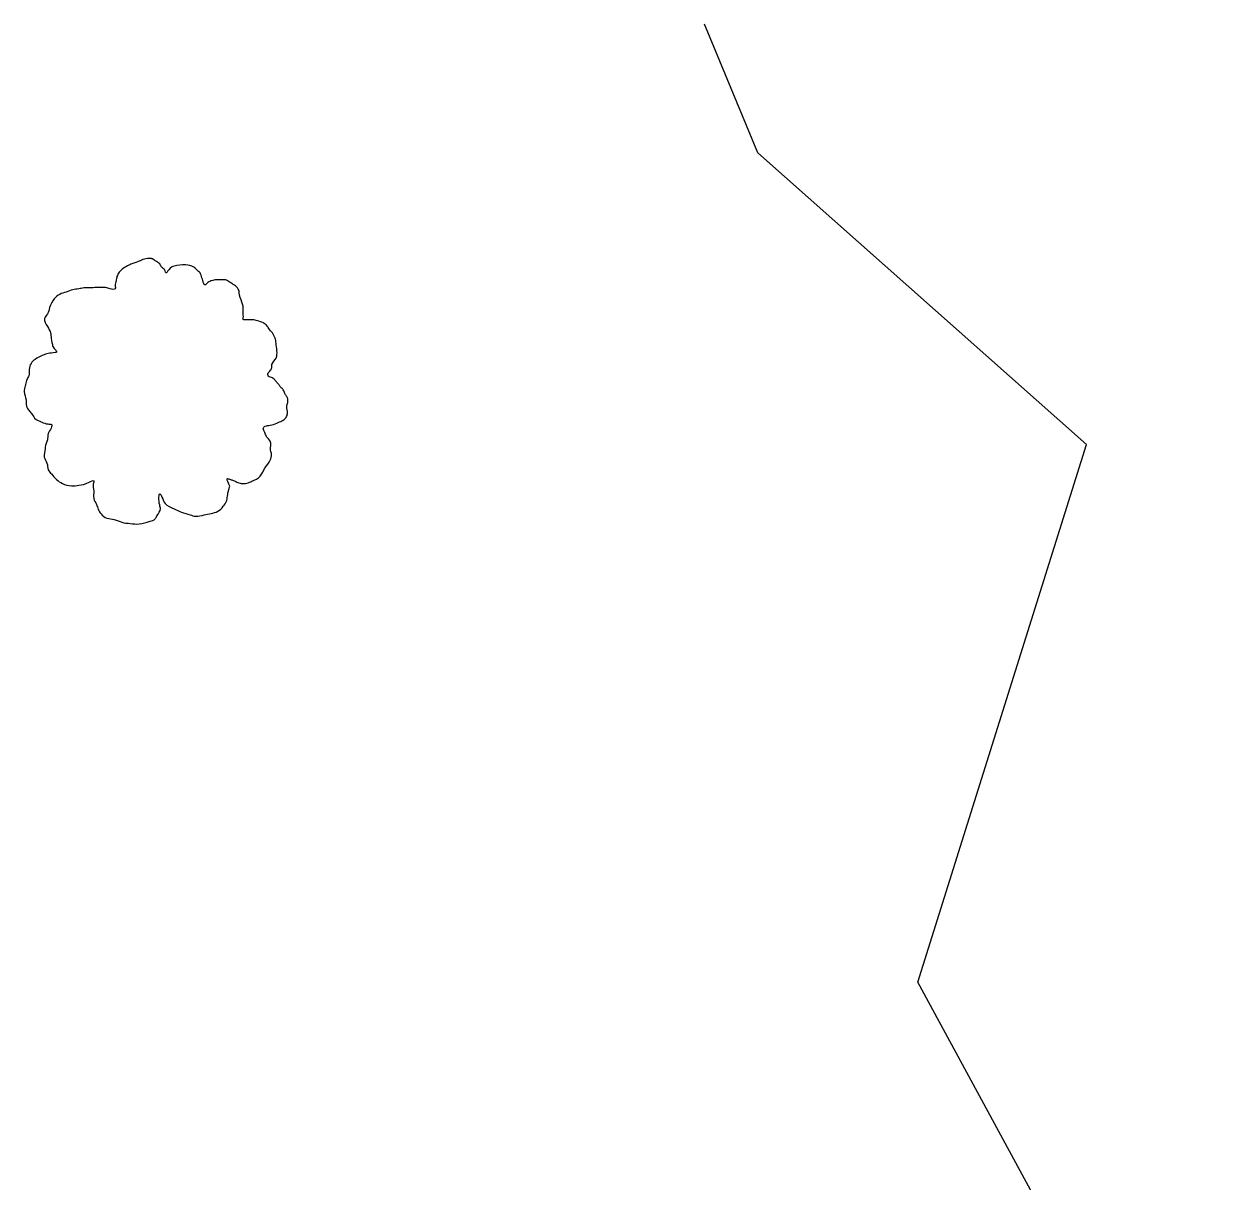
# Model space of a CAD drawing. Extents: x 1901471 to 1963503, y 756461 to 799997.
# Drawn here: x 1927478.53 to 1927511.07, y 772222.67 to 772253.98 of the extents above; entities that cross this region are included whole.
import ezdxf

# ---------------------------------------------------------------- set-up
doc = ezdxf.new("R2010")
doc.units = 0
doc.layers.add('RD_EX_VEG', color=7, linetype='Continuous')

# ---------------------------------------------------------------- blocks, each defined once
blk = doc.blocks.new('T2')
at = {"layer": 'RD_EX_VEG'}
for points in [[(0.052, 7.213), (-0.248, 7.238), (-0.572, 7.138), (-0.822, 7.038), (-1.047, 6.963), (-1.272, 6.863), (-1.572, 6.688), (-1.797, 6.488), (-1.922, 6.239), (-1.972, 6.014), (-2.022, 5.739), (-2.022, 5.564), (-2.147, 5.539), (-2.297, 5.564), (-2.547, 5.639), (-2.796, 5.639), (-3.046, 5.639), (-3.396, 5.614), (-3.746, 5.614), (-4.021, 5.564), (-4.346, 5.514), (-4.721, 5.389), (-5.07, 5.264), (-5.37, 5.014), (-5.62, 4.539), (-5.745, 4.19), (-5.895, 3.94), (-5.745, 3.49), (-5.57, 3.14), (-5.545, 2.94), (-5.47, 2.515), (-5.37, 2.29), (-5.245, 2.09), (-5.32, 2.065), (-5.695, 2.015), (-5.995, 1.916), (-6.42, 1.691), (-6.645, 1.466), (-6.745, 1.141), (-6.77, 0.791), (-6.87, 0.591), (-6.945, 0.316), (-6.97, 0.241), (-7.02, -0.084), (-6.92, -0.534), (-6.895, -0.883), (-6.77, -1.108), (-6.62, -1.283), (-6.445, -1.533), (-6.045, -1.758), (-5.72, -1.858), (-5.52, -1.883), (-5.695, -2.383), (-5.745, -2.733), (-5.87, -3.132), (-5.87, -3.207), (-5.92, -3.682), (-5.77, -4.007), (-5.695, -4.382), (-5.52, -4.607), (-5.245, -4.907), (-4.921, -5.131), (-4.421, -5.256), (-4.021, -5.231), (-3.446, -5.057), (-3.196, -4.982), (-3.221, -5.156), (-3.196, -5.531), (-3.196, -5.956), (-3.046, -6.281), (-2.946, -6.556), (-2.796, -6.806), (-2.472, -7.031), (-2.072, -7.106), (-1.647, -7.256), (-1.197, -7.331), (-0.697, -7.356), (-0.098, -7.206), (0.177, -7.081), (0.277, -6.906), (0.477, -6.531), (0.427, -6.306), (0.452, -5.706), (0.552, -5.881), (0.727, -6.231), (1.227, -6.531), (1.627, -6.706), (2.101, -6.856), (2.401, -6.931), (2.876, -6.856), (3.251, -6.781), (3.626, -6.656), (3.926, -6.381), (4.101, -6.106), (4.151, -5.831), (4.226, -5.456), (4.276, -5.281)], [(4.276, -5.281), (4.201, -5.106), (4.151, -4.857), (4.226, -4.882), (4.4, -4.932), (4.675, -5.057), (4.9, -5.131), (5.225, -5.106), (5.5, -5.007), (5.95, -4.732), (6.225, -4.257), (6.5, -3.857), (6.575, -3.532), (6.525, -3.307), (6.5, -2.808), (6.3, -2.558), (6.25, -2.433), (6.15, -2.033), (6.225, -1.983), (6.5, -1.933), (6.874, -1.808), (7.149, -1.683), (7.374, -1.508), (7.449, -1.283), (7.424, -0.883), (7.474, -0.484), (7.399, -0.334), (7.299, -0.184), (7.224, 0.016), (7.074, 0.166), (6.974, 0.316), (6.874, 0.416), (6.749, 0.566), (6.575, 0.691), (6.425, 0.741), (6.375, 0.891), (6.525, 1.091), (6.575, 1.191), (6.599, 1.416), (6.824, 1.766), (6.874, 2.165), (6.824, 2.59), (6.774, 2.865), (6.624, 3.14), (6.425, 3.39), (6.3, 3.565), (6.125, 3.69), (5.8, 3.815), (5.55, 3.865), (5.2, 3.865), (5, 3.915), (5.025, 3.965), (5.025, 4.115), (5.025, 4.389), (4.95, 4.839), (4.8, 5.339), (4.8, 5.364), (4.7, 5.614), (4.475, 5.814), (4.301, 5.914), (4.101, 6.039), (3.851, 6.064), (3.551, 6.064), (3.276, 6.014), (3.076, 5.914), (2.901, 5.789), (2.826, 5.939), (2.726, 6.239), (2.676, 6.389), (2.526, 6.563), (2.301, 6.763), (1.852, 6.888), (1.227, 6.813), (0.927, 6.613), (0.777, 6.439), (0.727, 6.563), (0.527, 6.763), (0.427, 6.938), (0.252, 7.063), (0.102, 7.163), (0.002, 7.213)]]:
    blk.add_spline(points, degree=3, dxfattribs=at)

msp = doc.modelspace()

# ---------------------------------------------------------------- linework, layer by layer
at = {"layer": 'RD_EX_VEG'}
msp.add_lwpolyline([(1927511.07, 772212.66), (1927502.71, 772228.07), (1927507.27, 772242.61), (1927498.38, 772250.5), (1927496.94, 772253.98)], dxfattribs=at)

# ---------------------------------------------------------------- block references
at = {"layer": 'RD_EX_VEG', "xscale": 0.4921259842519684, "yscale": 0.4921259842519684}
msp.add_blockref('T2', (1927481.99, 772244.08), dxfattribs=at)

doc.saveas('drawing.dxf')
